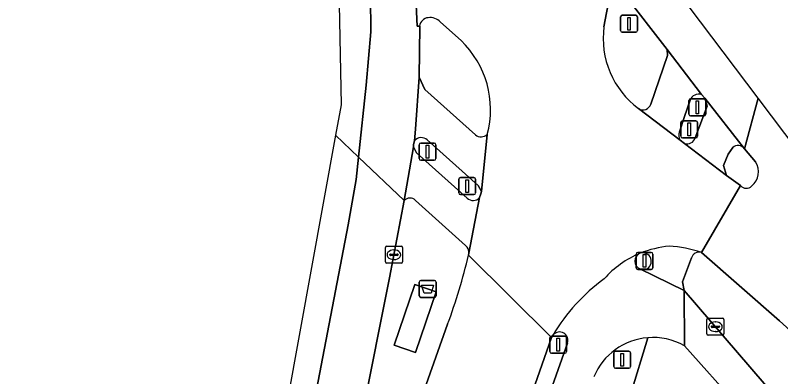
# Model space of a CAD drawing. Extents: x 161838 to 162344, y 381620 to 382160.
# Drawn here: x 161914.31 to 161959.21, y 382110.22 to 382131.44 of the extents above; entities that cross this region are included whole.
import ezdxf

# ---------------------------------------------------------------- set-up
doc = ezdxf.new("R2010")
doc.units = 0
for name, color, linetype in [('IMGEO_Afvalbak', 7, 'Continuous'), ('IMGEO_Berm_open', 7, 'Continuous'), ('IMGEO_Fietspad_gesloten', 7, 'Continuous'), ('IMGEO_Fietspad_open', 7, 'Continuous'), ('IMGEO_Kolk', 7, 'Continuous'), ('IMGEO_Lichtmast', 7, 'Continuous'), ('IMGEO_OVBaan_gesloten', 7, 'Continuous'), ('IMGEO_Rijbaan_lokaal_gesloten', 7, 'Continuous'), ('IMGEO_Verkeerseiland_groen', 7, 'Continuous'), ('IMGEO_Verkeerseiland_open', 7, 'Continuous'), ('IMGEO_Verkeersregelinstallatiepaal', 7, 'Continuous'), ('IMGEO_Voetpad_gesloten', 7, 'Continuous'), ('IMGEO_Voetpad_open', 7, 'Continuous')]:
    doc.layers.add(name, color=color, linetype=linetype)

msp = doc.modelspace()

# ---------------------------------------------------------------- linework, layer by layer
at = {"layer": 'IMGEO_Afvalbak'}
for p, q in [((161938.005, 382114.973), (161938.005, 382115.773)), ((161938.005, 382115.773), (161938.005, 382114.973)), ((161938.105, 382115.873), (161938.895, 382115.873)), ((161938.895, 382115.873), (161938.105, 382115.873)), ((161938.995, 382115.773), (161938.995, 382114.973)), ((161938.995, 382114.973), (161938.995, 382115.773)), ((161938.895, 382114.873), (161938.105, 382114.873)), ((161938.105, 382114.873), (161938.895, 382114.873))]:
    msp.add_line(p, q, dxfattribs=at)
msp.add_lwpolyline([(161938.148, 382115.587), (161938.852, 382115.587), (161938.703, 382115.117), (161938.297, 382115.117), (161938.148, 382115.587)], dxfattribs=at)
for centre, start, end in [((161938.105, 382115.773), 90, 180), ((161938.105, 382115.773), 90, 180), ((161938.895, 382115.773), 0, 90), ((161938.895, 382115.773), 360, 90), ((161938.105, 382114.973), 180, 270), ((161938.105, 382114.973), 180, 270), ((161938.895, 382114.973), 270, 0), ((161938.895, 382114.973), 270, 0)]:
    msp.add_arc(centre, 0.1, start, end, dxfattribs=at)
at = {"layer": 'IMGEO_Berm_open'}
for points in [[(161945.859, 382112.671), (161945.765, 382112.51), (161944.379, 382108.536), (161938.187, 382091.148), (161931.341, 382071.839)], [(161929.692, 382064.104), (161946.705, 382112.189)]]:
    msp.add_lwpolyline(points, dxfattribs=at)
msp.add_arc((161946.234, 382112.346), 0.496, 341.581, 139.0752, dxfattribs=at)
at = {"layer": 'IMGEO_Fietspad_gesloten'}
for points in [[(161953.558, 382112.035), (161953.55, 382115.281), (161950.947, 382116.544)], [(161946.705, 382112.189), (161929.692, 382064.104)]]:
    msp.add_lwpolyline(points, dxfattribs=at)
for centre, radius, start, end in [((161953.161, 382112.15), 5.751, 112.4968, 138.5168), ((161951.152, 382117.001), 0.501, 112.5326, 245.8483), ((161955.394, 382107.001), 11.094, 126.1356, 149.2598), ((161946.234, 382112.346), 0.496, 341.581, 139.0752), ((161951.715, 382108.75), 3.767, 60.7112, 94.6774), ((161951.718, 382108.75), 3.767, 94.7236, 157.1131)]:
    msp.add_arc(centre, radius, start, end, dxfattribs=at)
at = {"layer": 'IMGEO_Fietspad_open'}
for points in [[(161954.562, 382126.779), (161952.55, 382129.432), (161952.561, 382129.072), (161951.593, 382126.228)], [(161941.3, 382124.421), (161938.329, 382127.092), (161938.003, 382127.801), (161937.78, 382124.76), (161937.729, 382124.071)], [(161953.276, 382124.595), (161953.576, 382125.501), (161953.905, 382126.455)], [(161950.874, 382125.962), (161953.312, 382124.106)], [(161938.479, 382124.134), (161941.468, 382121.453), (161941.653, 382121.088), (161941.992, 382124.442)]]:
    msp.add_lwpolyline(points, dxfattribs=at)
for centre, radius, start, end in [((161954.387, 382126.305), 0.505, 69.7939, 162.7066), ((161951.135, 382126.361), 0.477, 236.8094, 343.7953), ((161938.137, 382123.714), 0.542, 50.7981, 138.805), ((161941.634, 382124.841), 0.537, 231.5713, 311.9052), ((161953.722, 382124.382), 0.494, 154.4443, 213.9767)]:
    msp.add_arc(centre, radius, start, end, dxfattribs=at)
at = {"layer": 'IMGEO_Kolk'}
for p, q in [((161936.018, 382116.952), (161936.018, 382117.804)), ((161936.093, 382117.878), (161936.945, 382117.878)), ((161936.506, 382117.658), (161936.531, 382117.658)), ((161937.019, 382117.804), (161937.019, 382116.952)), ((161936.277, 382117.372), (161936.277, 382117.384)), ((161936.715, 382117.335), (161936.317, 382117.335)), ((161936.32, 382117.421), (161936.718, 382117.421)), ((161936.529, 382117.098), (161936.504, 382117.098)), ((161936.761, 382117.384), (161936.761, 382117.372)), ((161936.945, 382116.878), (161936.093, 382116.878)), ((161954.882, 382112.724), (161954.882, 382113.576)), ((161954.957, 382113.65), (161955.809, 382113.65)), ((161955.37, 382113.43), (161955.395, 382113.43)), ((161955.883, 382113.576), (161955.883, 382112.724)), ((161955.141, 382113.144), (161955.141, 382113.156)), ((161955.579, 382113.107), (161955.181, 382113.107)), ((161955.184, 382113.193), (161955.582, 382113.193)), ((161955.625, 382113.156), (161955.625, 382113.144)), ((161955.809, 382112.65), (161954.957, 382112.65)), ((161955.393, 382112.87), (161955.368, 382112.87))]:
    msp.add_line(p, q, dxfattribs=at)
for points in [[(161936.018, 382116.952), (161936.018, 382117.804)], [(161936.093, 382117.878), (161936.945, 382117.878)], [(161937.019, 382117.804), (161937.019, 382116.952)], [(161936.945, 382116.878), (161936.093, 382116.878)], [(161954.882, 382112.724), (161954.882, 382113.576)], [(161954.957, 382113.65), (161955.809, 382113.65)], [(161955.883, 382113.576), (161955.883, 382112.724)], [(161955.809, 382112.65), (161954.957, 382112.65)]]:
    msp.add_lwpolyline(points, dxfattribs=at)
for centre, radius, start, end in [((161936.095, 382117.802), 0.0765, 91.552, 178.448), ((161936.095, 382117.802), 0.0765, 91.552, 178.448), ((161936.943, 382117.802), 0.0765, 1.552, 88.448), ((161936.943, 382117.802), 0.0765, 1.552, 88.448), ((161936.317, 382117.381), 0.0403, 85.8775, 175.7526), ((161936.314, 382117.371), 0.0366, 178.938, 274.7102), ((161936.718, 382117.378), 0.043, 264.8664, 352.4533), ((161936.722, 382117.383), 0.0386, 1.7309, 96.639), ((161936.095, 382116.954), 0.0765, 181.552, 268.448), ((161936.095, 382116.954), 0.0765, 181.552, 268.448), ((161936.943, 382116.954), 0.0765, 271.552, 358.448), ((161936.943, 382116.954), 0.0765, 271.552, 358.448), ((161954.959, 382113.574), 0.0765, 91.552, 178.448), ((161954.959, 382113.574), 0.0765, 91.552, 178.448), ((161955.807, 382113.574), 0.0765, 1.552, 88.448), ((161955.807, 382113.574), 0.0765, 1.552, 88.448), ((161955.181, 382113.153), 0.0403, 85.8775, 175.7526), ((161955.178, 382113.143), 0.0366, 178.938, 274.7102), ((161955.582, 382113.15), 0.043, 264.8664, 352.4533), ((161955.586, 382113.155), 0.0386, 1.7309, 96.639), ((161954.959, 382112.726), 0.0765, 181.552, 268.448), ((161954.959, 382112.726), 0.0765, 181.552, 268.448), ((161955.807, 382112.726), 0.0765, 271.552, 358.448), ((161955.807, 382112.726), 0.0765, 271.552, 358.448)]:
    msp.add_arc(centre, radius, start, end, dxfattribs=at)
for centre, major_axis, ratio, start_param, end_param in [((161936.505, 382117.378), (-0.387, 0.002), 0.722429, 4.712389, 7.853982), ((161936.53, 382117.378), (-0.39, 0.002), 0.717154, 1.570796, 4.712389), ((161955.369, 382113.15), (-0.387, 0.002), 0.722429, 4.712389, 7.853982), ((161955.394, 382113.15), (-0.39, 0.002), 0.717154, 1.570796, 4.712389)]:
    msp.add_ellipse(centre, major_axis=major_axis, ratio=ratio, start_param=start_param, end_param=end_param, dxfattribs=at)
at = {"layer": 'IMGEO_Lichtmast'}
for p, q in [((161949.919, 382131.441), (161950.709, 382131.441)), ((161950.709, 382131.441), (161949.919, 382131.441)), ((161949.819, 382130.541), (161949.819, 382131.341)), ((161949.819, 382131.341), (161949.819, 382130.541)), ((161950.809, 382131.341), (161950.809, 382130.541)), ((161950.809, 382130.541), (161950.809, 382131.341)), ((161950.709, 382130.441), (161949.919, 382130.441)), ((161949.919, 382130.441), (161950.709, 382130.441))]:
    msp.add_line(p, q, dxfattribs=at)
msp.add_lwpolyline([(161950.239, 382131.316), (161950.389, 382131.316), (161950.389, 382130.566), (161950.239, 382130.566), (161950.239, 382131.316)], dxfattribs=at)
for centre, start, end in [((161949.919, 382131.341), 90, 180), ((161949.919, 382131.341), 90, 180), ((161950.709, 382131.341), 0, 90), ((161950.709, 382131.341), 360, 90), ((161949.919, 382130.541), 180, 270), ((161949.919, 382130.541), 180, 270), ((161950.709, 382130.541), 270, 0), ((161950.709, 382130.541), 270, 0)]:
    msp.add_arc(centre, 0.1, start, end, dxfattribs=at)
at = {"layer": 'IMGEO_OVBaan_gesloten'}
for points in [[(161932.932, 382150.79), (161933.425, 382126.19), (161933.101, 382124.399), (161934.443, 382123.117), (161934.894, 382127.341), (161935.175, 382130.474), (161935.118, 382134.632), (161935.098, 382135.268), (161934.488, 382141.828), (161933.345, 382148.771), (161932.932, 382150.79)], [(161935.118, 382134.632), (161935.175, 382130.474), (161934.894, 382127.341), (161934.443, 382123.117), (161937.124, 382120.558), (161937.66, 382123.708), (161937.667, 382123.823), (161937.686, 382123.935), (161937.729, 382124.071), (161937.78, 382124.76), (161938.003, 382127.801), (161938.031, 382130.801), (161937.875, 382130.796), (161937.437, 382140.531)], [(161858.651, 381720.96), (161859.425, 381726.158), (161861.132, 381736.231), (161869.606, 381781.344), (161897.211, 381928.16), (161915.531, 382025.949), (161915.767, 382027.092), (161920.812, 382054.098), (161923.657, 382069.694), (161925.944, 382081.248), (161931.886, 382108.929), (161933.831, 382119.131), (161934.302, 382121.796), (161934.443, 382123.117), (161933.101, 382124.399), (161916.93, 382035.129), (161911.481, 382007.357), (161883.773, 381866.122), (161869.795, 381786.79), (161847.814, 381679.325), (161847.327, 381677.629)], [(161934.665, 382107.97), (161936.261, 382116.022), (161937.124, 382120.558), (161934.443, 382123.117), (161934.302, 382121.796), (161933.831, 382119.131), (161931.886, 382108.929), (161925.944, 382081.248), (161923.657, 382069.694), (161920.812, 382054.098), (161915.767, 382027.092), (161918.789, 382041.718)]]:
    msp.add_lwpolyline(points, dxfattribs=at)
at = {"layer": 'IMGEO_Rijbaan_lokaal_gesloten'}
for points in [[(161957.883, 382126.571), (161934.201, 382157.98), (161935.966, 382149.919), (161936.142, 382149.953)], [(161937.599, 382140.563), (161937.437, 382140.531), (161937.875, 382130.796), (161938.031, 382130.801)], [(161948.843, 382130.767), (161949.173, 382132.534), (161941.911, 382138.166), (161942.191, 382135.174)], [(161950.019, 382132.704), (161952.55, 382129.432), (161954.562, 382126.779), (161954.754, 382126.575), (161957.087, 382123.604), (161957.883, 382126.571)], [(161939.255, 382131.041), (161940.46, 382129.954)], [(161957.883, 382126.571), (161957.087, 382123.604), (161957.726, 382122.826)], [(162145.259, 381854.842), (162135.308, 381862.267), (162112.413, 381888.285), (162074.133, 381954.589), (162056.257, 381987.116), (162039.393, 382017.803), (162035.676, 382024.566), (162020.205, 382044.026), (162018.616, 382046.024), (161957.883, 382126.571)], [(161954.56, 382117.519), (161956.86, 382121.438), (161956.026, 382122.03), (161953.561, 382123.916), (161953.312, 382124.106), (161950.874, 382125.962)], [(161941.992, 382124.442), (161941.653, 382121.088), (161941.626, 382120.955), (161941.545, 382120.731), (161940.92, 382117.471), (161940.898, 382117.361), (161945.765, 382112.51), (161945.859, 382112.671)], [(161956.86, 382121.438), (161954.56, 382117.519), (161959.149, 382113.492), (161962.131, 382110.773), (161963.722, 382109.17), (161966.097, 382106.498), (161975.767, 382094.947), (161982.236, 382086.82), (161986.686, 382080.916), (161987.013, 382080.479), (162009.784, 382050.317), (162010.029, 382050.037), (162017.899, 382039.578), (162017.902, 382039.574), (162020.883, 382035.609), (162037.946, 382012.905), (162038.772, 382011.821), (162040.532, 382009.408), (162043.438, 382005.028), (162050.487, 381992.336), (162052.156, 381989.515), (162059.541, 381976.691)], [(161931.341, 382071.839), (161938.187, 382091.148), (161944.379, 382108.536), (161945.765, 382112.51), (161940.898, 382117.361)], [(161939.668, 382113.293), (161933.303, 382095.307), (161933.277, 382095.234), (161932.734, 382093.698), (161931.986, 382091.523)]]:
    msp.add_lwpolyline(points, dxfattribs=at)
for centre, radius, start, end in [((161938.576, 382130.753), 0.548, 94.445, 174.9827), ((161938.655, 382130.501), 0.807, 41.9828, 98.6391), ((161953.926, 382130.084), 5.129, 172.3462, 233.4799), ((161936.595, 382125.911), 5.593, 344.7731, 46.2923), ((161956.847, 382122.24), 1.056, 308.5772, 33.711), ((161957.194, 382121.713), 0.433, 219.5243, 316.2203), ((161953.161, 382112.15), 5.751, 112.4968, 138.5168), ((161953.189, 382111.998), 5.902, 95.0509, 112.1839), ((161952.24, 382110.457), 7.433, 71.8113, 86.6897), ((161906.988, 382125.394), 34.849, 339.681, 346.6726), ((161955.394, 382107.001), 11.094, 126.1356, 149.2598)]:
    msp.add_arc(centre, radius, start, end, dxfattribs=at)
at = {"layer": 'IMGEO_Verkeerseiland_groen'}
for points in [[(161962.131, 382110.773), (161959.149, 382113.492), (161954.56, 382117.519)], [(161953.98, 382117.191), (161953.453, 382115.789), (161953.55, 382115.281), (161963.65, 382103.514), (161964.851, 382101.816), (161966.399, 382103.101)]]:
    msp.add_lwpolyline(points, dxfattribs=at)
msp.add_arc((161954.436, 382117.061), 0.475, 74.9108, 164.067, dxfattribs=at)
at = {"layer": 'IMGEO_Verkeerseiland_open'}
for points in [[(161949.173, 382132.534), (161948.843, 382130.767)], [(161951.593, 382126.228), (161952.561, 382129.072), (161952.55, 382129.432), (161950.019, 382132.704)], [(161940.46, 382129.954), (161939.255, 382131.041)], [(161938.031, 382130.801), (161938.003, 382127.801), (161938.329, 382127.092), (161941.3, 382124.421)], [(161953.905, 382126.455), (161953.576, 382125.501), (161953.276, 382124.595)], [(161954.19, 382124.24), (161954.906, 382126.109), (161954.754, 382126.575), (161954.562, 382126.779)], [(161937.729, 382124.071), (161937.686, 382123.935), (161937.667, 382123.823), (161937.66, 382123.708), (161937.842, 382123.36), (161939.328, 382122.026), (161940.812, 382120.7)], [(161941.545, 382120.731), (161941.626, 382120.955), (161941.653, 382121.088), (161941.468, 382121.453), (161938.479, 382124.134)], [(161953.312, 382124.106), (161953.561, 382123.916)], [(161956.393, 382123.679), (161956.123, 382123.289), (161955.854, 382122.61), (161956.026, 382122.03), (161956.86, 382121.438)], [(161957.726, 382122.826), (161957.087, 382123.604)], [(161950.947, 382116.544), (161951.302, 382116.526)]]:
    msp.add_lwpolyline(points, dxfattribs=at)
for centre, radius, start, end in [((161938.576, 382130.753), 0.548, 94.445, 174.9827), ((161938.655, 382130.501), 0.807, 41.9828, 98.6391), ((161953.926, 382130.084), 5.129, 172.3462, 233.4799), ((161936.595, 382125.911), 5.593, 344.7731, 46.2923), ((161954.387, 382126.305), 0.505, 69.7939, 162.7066), ((161951.135, 382126.361), 0.477, 236.8094, 343.7953), ((161938.137, 382123.714), 0.542, 50.7981, 138.805), ((161941.634, 382124.841), 0.537, 231.5713, 311.9052), ((161953.722, 382124.382), 0.494, 154.4443, 213.9767), ((161953.72, 382124.379), 0.49, 251.0382, 343.4681), ((161956.702, 382123.294), 0.494, 38.8826, 128.7815), ((161956.847, 382122.24), 1.056, 308.5772, 33.711), ((161957.194, 382121.713), 0.433, 219.5243, 316.2203), ((161941.163, 382121.073), 0.512, 226.7059, 318.1375), ((161951.152, 382117.001), 0.501, 112.5326, 245.8483), ((161951.118, 382116.99), 0.499, 291.653, 108.4113)]:
    msp.add_arc(centre, radius, start, end, dxfattribs=at)
at = {"layer": 'IMGEO_Verkeersregelinstallatiepaal'}
for p, q in [((161953.822, 382125.635), (161953.822, 382126.435)), ((161953.822, 382126.435), (161953.822, 382125.635)), ((161953.922, 382126.535), (161954.712, 382126.535)), ((161954.712, 382126.535), (161953.922, 382126.535)), ((161954.812, 382126.435), (161954.812, 382125.635)), ((161954.812, 382125.635), (161954.812, 382126.435)), ((161954.712, 382125.535), (161953.922, 382125.535)), ((161953.922, 382125.535), (161954.712, 382125.535)), ((161953.347, 382124.342), (161953.347, 382125.142)), ((161953.347, 382125.142), (161953.347, 382124.342)), ((161953.447, 382125.242), (161954.237, 382125.242)), ((161954.237, 382125.242), (161953.447, 382125.242)), ((161954.337, 382125.142), (161954.337, 382124.342)), ((161954.337, 382124.342), (161954.337, 382125.142)), ((161954.237, 382124.242), (161953.447, 382124.242)), ((161953.447, 382124.242), (161954.237, 382124.242)), ((161937.998, 382123.032), (161937.998, 382123.832)), ((161937.998, 382123.832), (161937.998, 382123.032)), ((161938.098, 382123.932), (161938.888, 382123.932)), ((161938.888, 382123.932), (161938.098, 382123.932)), ((161938.988, 382123.832), (161938.988, 382123.032)), ((161938.988, 382123.032), (161938.988, 382123.832)), ((161938.888, 382122.932), (161938.098, 382122.932)), ((161938.098, 382122.932), (161938.888, 382122.932)), ((161940.324, 382121.007), (161940.324, 382121.807)), ((161940.324, 382121.807), (161940.324, 382121.007)), ((161940.424, 382121.907), (161941.214, 382121.907)), ((161941.214, 382121.907), (161940.424, 382121.907)), ((161941.314, 382121.807), (161941.314, 382121.007)), ((161941.314, 382121.007), (161941.314, 382121.807)), ((161941.214, 382120.907), (161940.424, 382120.907)), ((161940.424, 382120.907), (161941.214, 382120.907)), ((161950.824, 382117.515), (161951.614, 382117.515)), ((161951.614, 382117.515), (161950.824, 382117.515)), ((161950.724, 382116.615), (161950.724, 382117.415)), ((161950.724, 382117.415), (161950.724, 382116.615)), ((161951.714, 382117.415), (161951.714, 382116.615)), ((161951.714, 382116.615), (161951.714, 382117.415)), ((161951.614, 382116.515), (161950.824, 382116.515)), ((161950.824, 382116.515), (161951.614, 382116.515)), ((161945.76, 382112.594), (161946.55, 382112.594)), ((161946.55, 382112.594), (161945.76, 382112.594)), ((161945.66, 382111.694), (161945.66, 382112.494)), ((161945.66, 382112.494), (161945.66, 382111.694)), ((161946.65, 382112.494), (161946.65, 382111.694)), ((161946.65, 382111.694), (161946.65, 382112.494)), ((161949.414, 382110.812), (161949.414, 382111.612)), ((161949.414, 382111.612), (161949.414, 382110.812)), ((161949.514, 382111.712), (161950.304, 382111.712)), ((161950.304, 382111.712), (161949.514, 382111.712)), ((161950.404, 382111.612), (161950.404, 382110.812)), ((161950.404, 382110.812), (161950.404, 382111.612)), ((161946.55, 382111.594), (161945.76, 382111.594)), ((161945.76, 382111.594), (161946.55, 382111.594)), ((161950.304, 382110.712), (161949.514, 382110.712)), ((161949.514, 382110.712), (161950.304, 382110.712))]:
    msp.add_line(p, q, dxfattribs=at)
for points in [[(161954.242, 382126.41), (161954.392, 382126.41), (161954.392, 382125.66), (161954.242, 382125.66), (161954.242, 382126.41)], [(161953.767, 382125.117), (161953.917, 382125.117), (161953.917, 382124.367), (161953.767, 382124.367), (161953.767, 382125.117)], [(161938.418, 382123.807), (161938.568, 382123.807), (161938.568, 382123.057), (161938.418, 382123.057), (161938.418, 382123.807)], [(161940.744, 382121.782), (161940.894, 382121.782), (161940.894, 382121.032), (161940.744, 382121.032), (161940.744, 382121.782)], [(161951.144, 382117.39), (161951.294, 382117.39), (161951.294, 382116.64), (161951.144, 382116.64), (161951.144, 382117.39)], [(161946.08, 382112.469), (161946.23, 382112.469), (161946.23, 382111.719), (161946.08, 382111.719), (161946.08, 382112.469)], [(161949.834, 382111.587), (161949.984, 382111.587), (161949.984, 382110.837), (161949.834, 382110.837), (161949.834, 382111.587)]]:
    msp.add_lwpolyline(points, dxfattribs=at)
for centre, start, end in [((161953.922, 382126.435), 90, 180), ((161953.922, 382126.435), 90, 180), ((161954.712, 382126.435), 0, 90), ((161954.712, 382126.435), 360, 90), ((161953.922, 382125.635), 180, 270), ((161953.922, 382125.635), 180, 270), ((161954.712, 382125.635), 270, 0), ((161954.712, 382125.635), 270, 0), ((161953.447, 382125.142), 90, 180), ((161953.447, 382125.142), 90, 180), ((161954.237, 382125.142), 0, 90), ((161954.237, 382125.142), 360, 90), ((161953.447, 382124.342), 180, 270), ((161953.447, 382124.342), 180, 270), ((161954.237, 382124.342), 270, 0), ((161954.237, 382124.342), 270, 0), ((161938.098, 382123.832), 90, 180), ((161938.098, 382123.832), 90, 180), ((161938.888, 382123.832), 0, 90), ((161938.888, 382123.832), 360, 90), ((161938.098, 382123.032), 180, 270), ((161938.098, 382123.032), 180, 270), ((161938.888, 382123.032), 270, 0), ((161938.888, 382123.032), 270, 0), ((161940.424, 382121.807), 90, 180), ((161940.424, 382121.807), 90, 180), ((161941.214, 382121.807), 0, 90), ((161941.214, 382121.807), 360, 90), ((161940.424, 382121.007), 180, 270), ((161940.424, 382121.007), 180, 270), ((161941.214, 382121.007), 270, 0), ((161941.214, 382121.007), 270, 0), ((161950.824, 382117.415), 90, 180), ((161950.824, 382117.415), 90, 180), ((161951.614, 382117.415), 0, 90), ((161951.614, 382117.415), 360, 90), ((161950.824, 382116.615), 180, 270), ((161950.824, 382116.615), 180, 270), ((161951.614, 382116.615), 270, 0), ((161951.614, 382116.615), 270, 0), ((161945.76, 382112.494), 90, 180), ((161945.76, 382112.494), 90, 180), ((161946.55, 382112.494), 0, 90), ((161946.55, 382112.494), 360, 90), ((161945.76, 382111.694), 180, 270), ((161945.76, 382111.694), 180, 270), ((161946.55, 382111.694), 270, 0), ((161946.55, 382111.694), 270, 0), ((161949.514, 382111.612), 90, 180), ((161949.514, 382111.612), 90, 180), ((161950.304, 382111.612), 0, 90), ((161950.304, 382111.612), 360, 90), ((161949.514, 382110.812), 180, 270), ((161949.514, 382110.812), 180, 270), ((161950.304, 382110.812), 270, 0), ((161950.304, 382110.812), 270, 0)]:
    msp.add_arc(centre, 0.1, start, end, dxfattribs=at)
at = {"layer": 'IMGEO_Voetpad_gesloten'}
msp.add_lwpolyline([(161938.991, 382115.207), (161937.751, 382115.626), (161936.539, 382112.061), (161937.778, 382111.637)], close=True, dxfattribs=at)
at = {"layer": 'IMGEO_Voetpad_open'}
for points in [[(161957.087, 382123.604), (161954.754, 382126.575), (161954.906, 382126.109), (161954.19, 382124.24)], [(161953.561, 382123.916), (161956.026, 382122.03), (161955.854, 382122.61), (161956.123, 382123.289), (161956.393, 382123.679)], [(161940.812, 382120.7), (161939.328, 382122.026), (161937.842, 382123.36), (161937.66, 382123.708), (161937.124, 382120.558)], [(161940.92, 382117.471), (161941.545, 382120.731)], [(161937.124, 382120.558), (161936.261, 382116.022), (161934.665, 382107.97)], [(161937.79, 382120.573), (161940.728, 382117.916)], [(161940.728, 382117.916), (161937.79, 382120.573)], [(161940.898, 382117.361), (161940.92, 382117.471)], [(161951.302, 382116.526), (161950.947, 382116.544), (161953.55, 382115.281), (161953.453, 382115.789), (161953.98, 382117.191)], [(161985.327, 382075.744), (161981.539, 382080.597), (161980.589, 382081.833), (161965.856, 382100.591), (161964.851, 382101.816), (161963.65, 382103.514), (161953.55, 382115.281), (161953.558, 382112.035), (161956.669, 382108.552), (161959.271, 382105.479), (161961.971, 382102.2), (161987.189, 382070.102)], [(161933.446, 382102.165), (161931.986, 382095.547), (161933.277, 382095.234), (161933.303, 382095.307), (161939.668, 382113.293)], [(161937.988, 382071.236), (161939.066, 382077.135), (161940.239, 382080.524), (161946.691, 382098.74), (161948.71, 382104.372), (161950.378, 382109.088), (161951.408, 382112.504)], [(161951.408, 382112.504), (161950.378, 382109.088)], [(161987.189, 382070.102), (161961.971, 382102.2), (161959.271, 382105.479), (161956.669, 382108.552), (161953.558, 382112.035)]]:
    msp.add_lwpolyline(points, dxfattribs=at)
msp.add_lwpolyline([(161936.539, 382112.061), (161937.751, 382115.626), (161938.991, 382115.207), (161937.778, 382111.637)], close=True, dxfattribs=at)
for centre, radius, start, end in [((161953.72, 382124.379), 0.49, 251.0382, 343.4681), ((161956.702, 382123.294), 0.494, 38.8826, 128.7815), ((161937.464, 382120.248), 0.46, 44.9567, 137.6237), ((161937.464, 382120.248), 0.46, 44.9567, 137.6237), ((161941.163, 382121.073), 0.512, 226.7059, 318.1375), ((161940.418, 382117.518), 0.504, 354.6167, 52.0599), ((161940.418, 382117.518), 0.504, 354.6167, 52.0599), ((161953.189, 382111.998), 5.902, 95.0509, 112.1839), ((161951.118, 382116.99), 0.499, 291.653, 108.4113), ((161952.24, 382110.457), 7.433, 71.8113, 86.6897), ((161954.436, 382117.061), 0.475, 74.9108, 164.067), ((161906.988, 382125.394), 34.849, 339.681, 346.6726), ((161951.715, 382108.75), 3.767, 60.7112, 94.6774), ((161951.718, 382108.75), 3.767, 94.7236, 157.1131)]:
    msp.add_arc(centre, radius, start, end, dxfattribs=at)

doc.saveas('drawing.dxf')
